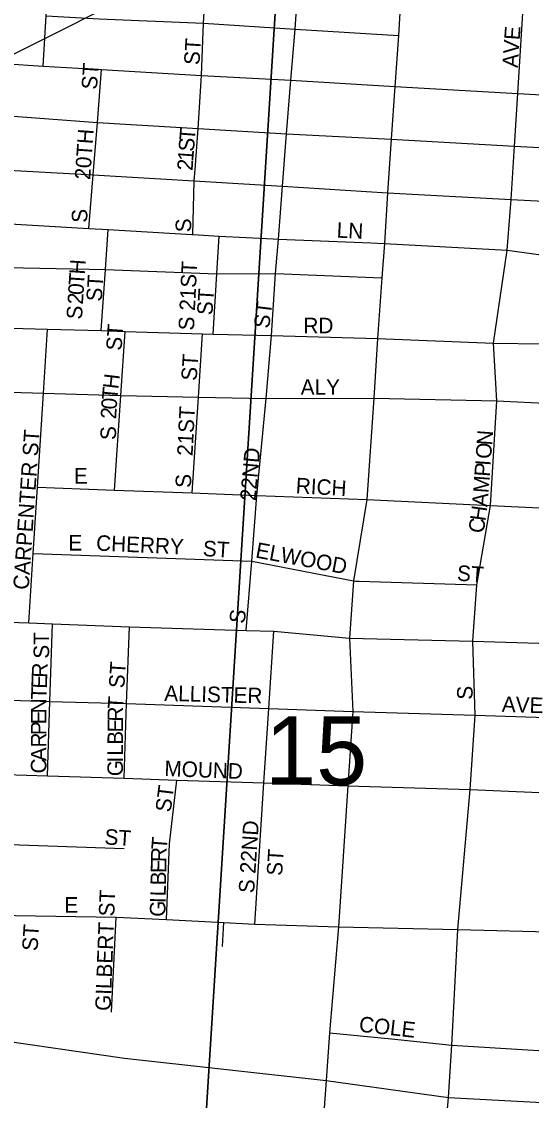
# Model space of a CAD drawing. Extents: x 0 to 34, y -6.2 to 22.
# Drawn here: x 8.04 to 8.351, y 17.461 to 18.119 of the extents above; entities that cross this region are included whole.
import ezdxf

# ---------------------------------------------------------------- set-up
doc = ezdxf.new("R2010")
doc.units = 0
for name, color, linetype in [('GM_X_City_Street', 7, 'Continuous'), ('GM_X_City_Street_Text', 7, 'Continuous'), ('GM_X_Interstate_Route', 7, 'Continuous'), ('GM_X_Section', 7, 'Continuous'), ('GM_X_Section_Text', 7, 'Continuous'), ('SH_Data', 7, 'Continuous')]:
    doc.layers.add(name, color=color, linetype=linetype)

msp = doc.modelspace()

# ---------------------------------------------------------------- linework, layer by layer
at = {"layer": 'GM_X_City_Street'}
for points in [[(8.30324, 17.50627), (8.3063, 17.56527), (8.31383, 17.65069), (8.31689, 17.69592), (8.31546, 17.74112), (8.31784, 17.77548), (8.32617, 17.82383), (8.33006, 17.88766), (8.328, 17.92274), (8.3364, 17.97961), (8.33874, 18.01052), (8.34076, 18.04298), (8.34276, 18.07512), (8.34663, 18.13739), (8.34848, 18.16421), (8.3525, 18.22577), (8.35422, 18.25539), (8.35686, 18.29982)], [(8.28085, 18.27924), (8.27644, 18.21452), (8.27182, 18.14156), (8.26998, 18.11035), (8.26777, 18.0794), (8.26562, 18.04728), (8.2634, 18.01441), (8.26144, 17.98359), (8.25994, 17.96268), (8.25735, 17.92566), (8.25502, 17.88939), (8.25083, 17.82744), (8.24261, 17.77785), (8.24013, 17.74287), (8.2422, 17.69834), (8.2392, 17.653), (8.23352, 17.5669), (8.22791, 17.50222)], [(8.05337, 18.09175), (8.0551, 18.12239), (8.05807, 18.17353), (8.05898, 18.18971), (8.06038, 18.21573), (8.06265, 18.25562)], [(8.18068, 17.79001), (8.18375, 17.82997), (8.18926, 17.88903), (8.19269, 17.92754), (8.19504, 17.96522), (8.1968, 17.98631), (8.19928, 18.01857), (8.20184, 18.05052), (8.20447, 18.08319), (8.20697, 18.11423), (8.20907, 18.14516), (8.21146, 18.17374)], [(8.14594, 18.0288), (8.14784, 18.05376), (8.14985, 18.08599), (8.15115, 18.11796), (8.15292, 18.14808)], [(8.0551, 18.12239), (8.08748, 18.1206), (8.15115, 18.11796), (8.20697, 18.11423), (8.26998, 18.11035)], [(7.66356, 18.10558), (7.67405, 18.10652), (7.68173, 18.11256), (7.69057, 18.11304), (7.70772, 18.11211), (7.75402, 18.10952), (7.76576, 18.10853), (7.82606, 18.10512), (7.8939, 18.10099), (7.89727, 18.10088), (7.95507, 18.09755), (8.0105, 18.09437), (8.02917, 18.0933), (8.05337, 18.09175), (8.08886, 18.08972), (8.14985, 18.08599), (8.20447, 18.08319), (8.26777, 18.0794), (8.34276, 18.07512), (8.42538, 18.07039)], [(8.08125, 17.99276), (8.08386, 18.02542), (8.08638, 18.05732), (8.08886, 18.08972)], [(7.70635, 18.08043), (7.76401, 18.07726), (7.82409, 18.07387), (7.8921, 18.06865), (7.95295, 18.06474), (8.02712, 18.06179), (8.08638, 18.05732), (8.14784, 18.05376), (8.20184, 18.05052), (8.26562, 18.04728), (8.34076, 18.04298), (8.48824, 18.0351), (8.52845, 18.03276), (8.55595, 18.03062)], [(7.76224, 18.04467), (7.82204, 18.04099), (7.89006, 18.03662), (7.9508, 18.03292), (8.0249, 18.0288), (8.08386, 18.02542), (8.14542, 18.02188), (8.19928, 18.01857), (8.2634, 18.01441), (8.33874, 18.01052), (8.42174, 18.00619), (8.48589, 18.00283), (8.52591, 17.99969), (8.55367, 17.99785)], [(8.14466, 17.989), (8.14542, 18.02188), (8.14594, 18.0288)], [(8.01512, 17.99666), (8.02267, 17.99622), (8.08125, 17.99276), (8.09305, 17.99209), (8.144, 17.98904)], [(8.08871, 17.93047), (8.09133, 17.96766), (8.09305, 17.99209)], [(8.144, 17.98904), (8.14466, 17.989), (8.16076, 17.98804), (8.19359, 17.98647)], [(8.15701, 17.92842), (8.15922, 17.96516), (8.16076, 17.98804)], [(8.19359, 17.98647), (8.1968, 17.98631), (8.25312, 17.98394)], [(7.66599, 17.98241), (7.75805, 17.9776), (7.8181, 17.97501), (7.88636, 17.97349), (7.94695, 17.9713), (8.02091, 17.96918), (8.09133, 17.96766), (8.15922, 17.96516), (8.19504, 17.96522), (8.25994, 17.96268)], [(8.25312, 17.98394), (8.26144, 17.98359), (8.3364, 17.97961), (8.42067, 17.96803), (8.42105, 17.96801)], [(7.66112, 17.94502), (7.75579, 17.94012), (7.80379, 17.9388), (7.81606, 17.93838), (7.83909, 17.93736), (7.88413, 17.93645), (7.90329, 17.93573), (7.94462, 17.9344), (7.97705, 17.93365), (8.01852, 17.93247), (8.05587, 17.93137), (8.08871, 17.93047), (8.10333, 17.93005), (8.15046, 17.92861), (8.15701, 17.92842), (8.19269, 17.92754), (8.25735, 17.92566), (8.328, 17.92274), (8.3878, 17.92201)], [(8.04462, 17.75228), (8.04731, 17.79457), (8.04993, 17.83505), (8.05347, 17.89238), (8.05587, 17.93137)], [(8.09682, 17.83326), (8.1008, 17.89084), (8.10333, 17.93005)], [(8.14428, 17.83149), (8.14803, 17.88995), (8.15046, 17.92861)], [(7.6611, 17.90598), (7.80127, 17.90232), (7.83665, 17.90096), (7.90078, 17.89965), (7.97455, 17.89371), (8.01271, 17.89353), (8.05347, 17.89238), (8.1008, 17.89084), (8.14803, 17.88995), (8.18926, 17.88903), (8.25502, 17.88939), (8.33006, 17.88766), (8.36356, 17.88607)], [(8.04993, 17.83505), (8.09682, 17.83326), (8.14428, 17.83149), (8.18375, 17.82997), (8.25083, 17.82744), (8.32617, 17.82383), (8.3814, 17.82122), (8.47341, 17.81671)], [(8.04731, 17.79457), (8.18068, 17.79001)], [(8.17723, 17.7477), (8.18068, 17.79001)], [(8.18068, 17.79001), (8.24261, 17.77785), (8.24407, 17.77781)], [(8.24407, 17.77781), (8.24614, 17.77774), (8.31784, 17.77548)], [(7.63449, 17.76524), (7.64925, 17.76698), (7.6599, 17.76742), (7.6748, 17.76803), (7.70825, 17.7675), (7.72643, 17.76672), (7.74539, 17.76645), (7.78947, 17.76362), (7.79043, 17.76355), (7.82647, 17.75951), (7.88383, 17.7555), (7.96485, 17.7549), (8.04462, 17.75228), (8.05909, 17.75168), (8.10599, 17.74978), (8.17723, 17.7477), (8.19405, 17.74724), (8.24013, 17.74287), (8.31546, 17.74112), (8.38222, 17.73913)], [(8.05587, 17.65895), (8.05743, 17.70425), (8.05909, 17.75168)], [(8.10282, 17.65755), (8.10415, 17.70317), (8.10599, 17.74978)], [(8.18246, 17.56853), (8.18799, 17.65467), (8.19102, 17.70012), (8.19405, 17.74724)], [(7.96231, 17.70755), (8.05743, 17.70425), (8.10415, 17.70317), (8.19102, 17.70012), (8.2422, 17.69834), (8.31689, 17.69592), (8.38485, 17.69387)], [(7.76828, 17.66571), (7.8178, 17.66668), (7.82428, 17.66653), (7.88027, 17.66467), (7.96, 17.66217), (8.00462, 17.66056), (8.05587, 17.65895), (8.10282, 17.65755), (8.13492, 17.65641), (8.18799, 17.65467), (8.2392, 17.653), (8.31383, 17.65069), (8.37477, 17.64802)], [(8.12855, 17.57147), (8.13047, 17.61751), (8.13492, 17.65641)], [(7.87856, 17.62185), (7.95729, 17.61918), (8.00365, 17.61821), (8.10267, 17.61473)], [(7.81607, 17.58418), (7.81981, 17.5813), (7.82589, 17.58035), (7.87682, 17.57879), (7.91582, 17.579), (7.93634, 17.57827), (7.95328, 17.57766), (8.03648, 17.57384), (8.09778, 17.57275), (8.12855, 17.57147), (8.1636, 17.5695), (8.18246, 17.56853), (8.23352, 17.5669), (8.3063, 17.56527), (8.36939, 17.56364), (8.4092, 17.56248), (8.45241, 17.56102), (8.52926, 17.55843), (8.62789, 17.556), (8.74117, 17.5532), (8.77011, 17.55227), (8.83816, 17.55008), (8.88173, 17.54854), (8.88683, 17.54836)], [(8.09501, 17.51484), (8.09778, 17.57275)], [(8.16261, 17.55495), (8.1636, 17.5695)], [(8.29749, 17.42784), (8.30058, 17.46291), (8.30264, 17.49488), (8.30324, 17.50627)], [(8.22791, 17.50222), (8.226, 17.47322), (8.22291, 17.43128), (8.22243, 17.42428)], [(8.22791, 17.50222), (8.26586, 17.49867), (8.30264, 17.49488), (8.36543, 17.49093), (8.40531, 17.48842), (8.44804, 17.48572), (8.45326, 17.48539), (8.52589, 17.48829), (8.62408, 17.4851), (8.6912, 17.48236), (8.76661, 17.47927), (8.87866, 17.47468), (8.87931, 17.47465), (8.9343, 17.47312), (8.97705, 17.47192), (9.00062, 17.47127), (9.03777, 17.47024), (9.05055, 17.46858), (9.05648, 17.46717), (9.06027, 17.46574), (9.06666, 17.46314), (9.07548, 17.46061)]]:
    msp.add_lwpolyline(points, dxfattribs=at)
at = {"layer": 'GM_X_Interstate_Route'}
msp.add_lwpolyline([(7.80051, 17.51693), (7.81375, 17.51623), (7.90155, 17.51155), (7.95036, 17.51006), (8.00163, 17.50148), (8.10303, 17.48679), (8.226, 17.47322), (8.30058, 17.46291), (8.43393, 17.45569), (8.52361, 17.45235), (8.55859, 17.45105), (8.58568, 17.45016), (8.76385, 17.44432), (8.87734, 17.44296), (9.00959, 17.43438), (9.04405, 17.43249), (9.07548, 17.43053)], dxfattribs=at)
at = {"layer": 'GM_X_Section'}
for points in [[(8.19802, 18.176), (8.1365, 17.19384), (7.62278, 17.23025), (7.67976, 18.21035)], [(8.7151, 18.14174), (8.649, 17.15751), (8.1365, 17.19384), (8.19802, 18.176)]]:
    msp.add_lwpolyline(points, close=True, dxfattribs=at)
at = {"layer": 'SH_Data'}
msp.add_lwpolyline([(10.0459, 19.98884), (6.75174, 17.45513), (10.0459, 19.10806)], close=True, dxfattribs=at)

# ---------------------------------------------------------------- texts
at = {"layer": 'GM_X_City_Street_Text'}
for s, height, rotation, p in [('AVE', 0.00947, 86.04937, (8.34279, 18.09057)), ('ST', 0.00947, 86.42621, (8.14863, 18.09223)), ('ST', 0.00947, 86.18785, (8.08613, 18.07724)), ('20TH', 0.00947, 85.91142, (8.08196, 18.02224)), ('T', 0.00947, 85.59687, (8.14578, 18.04604)), ('S', 0.00947, 85.59709, (8.14527, 18.03939)), ('1', 0.00947, 85.65636, (8.14483, 18.03358)), ('2', 0.00947, 86.28146, (8.14445, 18.02779)), ('S', 0.00947, 90, (8.08029, 17.99628)), ('S', 0.00947, 90, (8.14362, 17.99045)), ('LN', 0.00947, 356.98902, (8.23216, 17.98723)), ('H', 0.00947, 85.99691, (8.0787, 17.96448)), ('S 21ST', 0.00947, 87.20859, (8.14529, 17.93042)), ('T', 0.00947, 86.32954, (8.07828, 17.95784)), ('0', 0.00947, 86.32561, (8.07791, 17.95202)), ('ST', 0.00947, 86.42535, (8.08905, 17.94804)), ('2', 0.00947, 86.34379, (8.07754, 17.9462)), ('ST', 0.00947, 86.42621, (8.15655, 17.9397)), ('ST', 0.00947, 82.87834, (8.19113, 17.9315)), ('S', 0.00947, 86.33675, (8.07695, 17.93705)), ('ST', 0.00947, 86.18882, (8.10113, 17.91807)), ('RD', 0.00947, 0.00001, (8.21207, 17.92886)), ('ST', 0.00947, 86.42535, (8.14696, 17.89973)), ('H', 0.00947, 83.23014, (8.09911, 17.89452)), ('ALY', 0.00947, 0.00001, (8.2104, 17.89136)), ('T', 0.00947, 84.69177, (8.0985, 17.88795)), ('0', 0.00947, 86.40612, (8.09814, 17.8822)), ('2', 0.00947, 86.56387, (8.09779, 17.87638)), ('21ST', 0.00947, 87.13922, (8.14446, 17.85387)), ('CARPENTER ST', 0.0094697, 86.03542, (8.04446, 17.77224)), ('S', 0.00947, 90, (8.09779, 17.86378)), ('N', 0.00947, 85.84431, (8.32711, 17.86032)), ('O', 0.00947, 85.84431, (8.3265, 17.85201)), ('22ND', 0.00947, 84.80825, (8.1828, 17.82645)), ('P', 0.00947, 85.8233, (8.32572, 17.84119)), ('I', 0.00947, 85.87332, (8.3262, 17.84785)), ('E', 0.00947, 0.00001, (8.07207, 17.83723)), ('S', 0.00947, 90, (8.14362, 17.83462)), ('RICH', 0.00947, 356.53337, (8.20718, 17.8314)), ('M', 0.00947, 85.80895, (8.32498, 17.83122)), ('A', 0.00947, 84.778, (8.32421, 17.82274)), ('H', 0.00947, 82.22562, (8.32303, 17.81402)), ('C', 0.00947, 81.93514, (8.32197, 17.80654)), ('E', 0.00947, 0.00001, (8.06874, 17.7964)), ('CHERRY', 0.00947, 357.39879, (8.08548, 17.7964)), ('ST', 0.00947, 356.42537, (8.15051, 17.79306)), ('ELWOOD', 0.00947, 349.44142, (8.18239, 17.7922)), ('ST', 0.00947, 356.18786, (8.30552, 17.77806)), ('S', 0.00947, 82.87834, (8.17613, 17.75151)), ('ST', 0.00947, 90, (8.05695, 17.73045)), ('ST', 0.00947, 86.42535, (8.10279, 17.71223)), ('R', 0.00947, 87.95978, (8.05579, 17.71869)), ('E', 0.00947, 87.97798, (8.05555, 17.71203)), ('T', 0.00947, 88.30566, (8.05536, 17.70538)), ('ALLISTER', 0.00947, 358.4934, (8.12712, 17.70473)), ('S', 0.00947, 90, (8.31529, 17.70545)), ('N', 0.00947, 89.58466, (8.0553, 17.6971)), ('T', 0.00947, 86.14411, (8.10209, 17.69944)), ('AVE', 0.00947, 358.02636, (8.33296, 17.69806)), ('E', 0.00947, 89.97267, (8.0553, 17.69045)), ('R', 0.00947, 89.80416, (8.10207, 17.6921)), ('P', 0.00947, 89.99561, (8.0553, 17.68379)), ('E', 0.00947, 89.78141, (8.10204, 17.68543)), ('R', 0.00947, 89.9757, (8.05529, 17.67628)), ('B', 0.00947, 89.79199, (8.10202, 17.67794)), ('A', 0.00947, 89.99284, (8.05529, 17.66795)), ('L', 0.00947, 89.80873, (8.102, 17.67127)), ('I', 0.00947, 89.80151, (8.10198, 17.66711)), ('C', 0.00947, 89.9757, (8.05529, 17.66045)), ('G', 0.00947, 89.80325, (8.10196, 17.65878)), ('MOUND', 0.00947, 357.79853, (8.12714, 17.6589)), ('ST', 0.00947, 82.87834, (8.13113, 17.63651)), ('S 22ND', 0.00947, 86.18817, (8.18196, 17.58724)), ('ST', 0.00947, 356.18883, (8.09052, 17.61723)), ('T', 0.00947, 85.43369, (8.12867, 17.61366)), ('R', 0.00947, 88.74705, (8.12851, 17.60631)), ('ST', 0.00947, 86.42621, (8.19905, 17.59788)), ('E', 0.00947, 88.74335, (8.12837, 17.59964)), ('B', 0.00947, 88.75839, (8.12821, 17.59215)), ('L', 0.00947, 88.75143, (8.12806, 17.58548)), ('E', 0.00947, 0.00001, (8.06624, 17.57557)), ('GILBERT ST', 0.00947, 87.79858, (8.09446, 17.51552)), ('G', 0.00947, 88.75415, (8.12779, 17.57298)), ('I', 0.00947, 88.73182, (8.12797, 17.58131)), ('ST', 0.00947, 86.42621, (8.04988, 17.55205)), ('COLE', 0.00947, 353.66314, (8.2456, 17.50305))]:
    msp.add_text(s, height=height, rotation=rotation, dxfattribs=at).set_placement(p)
at = {"layer": 'GM_X_Section_Text'}
msp.add_text('15', height=0.041856, rotation=0.00001, dxfattribs=at).set_placement((8.18873, 17.65353))

doc.saveas('drawing.dxf')
